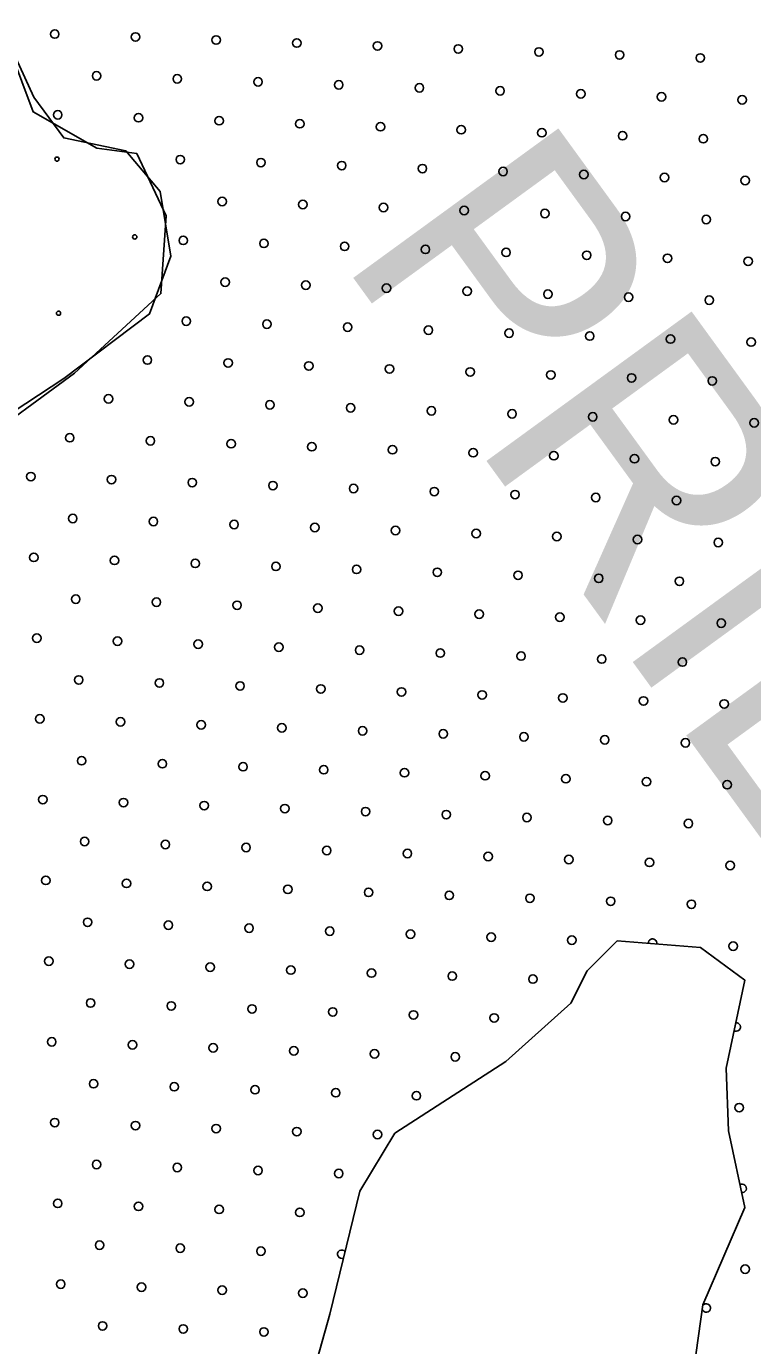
# Model space of a CAD drawing. Extents: x 1612280 to 1883141, y 560852 to 780851.
# Drawn here: x 1793921 to 1795735, y 643587 to 646881 of the extents above; entities that cross this region are included whole.
import ezdxf

# ---------------------------------------------------------------- set-up
doc = ezdxf.new("R2010")
doc.units = 0
for name, color, linetype in [('DESIGN - DRAINAGE - Bridges', 7, 'Continuous'), ('DESIGN - EROSION CONTROL - Devices', 7, 'Continuous'), ('DESIGN - SCRATCH - User 1', 7, 'Continuous'), ('DESIGN - TRAFFIC CONTROL PERMANENT - Pavement Marking Text', 7, 'Continuous')]:
    doc.layers.add(name, color=color, linetype=linetype)

msp = doc.modelspace()

# ---------------------------------------------------------------- linework, layer by layer
at = {"layer": 'DESIGN - EROSION CONTROL - Devices'}
for centre in [(1793997.4, 646549.6), (1793997.4, 646549.6), (1794191.5, 646355.4), (1794191.5, 646355.4), (1794001.1, 646165), (1794001.1, 646165)]:
    msp.add_circle(centre, 5.28, dxfattribs=at)
at = {"layer": 'DESIGN - SCRATCH - User 1'}
for points in [[(1793794.6, 645857.6), (1794014.1, 646002.3), (1794228.3, 646163.1), (1794281.9, 646307.7), (1794255.1, 646468.5), (1794169.4, 646570.3), (1794014.1, 646602.5), (1793939.1, 646704.3), (1793858.8, 646881.1)], [(1793858.8, 646881.1), (1793939.1, 646704.3), (1794014.1, 646602.5), (1794169.4, 646570.3), (1794255.1, 646468.5), (1794281.9, 646307.7), (1794228.3, 646163.1), (1794014.1, 646002.3), (1793794.6, 645857.6)], [(1793794.6, 645857.6), (1794014.1, 646002.3), (1794228.3, 646163.1), (1794281.9, 646307.7), (1794255.1, 646468.5), (1794169.4, 646570.3), (1794014.1, 646602.5), (1793939.1, 646704.3), (1793858.8, 646881.1)], [(1793858.8, 646881.1), (1793939.1, 646704.3), (1794014.1, 646602.5), (1794169.4, 646570.3), (1794255.1, 646468.5), (1794281.9, 646307.7), (1794228.3, 646163.1), (1794014.1, 646002.3), (1793794.6, 645857.6)], [(1793786.2, 645829.1), (1794041.1, 646015), (1794257, 646213.8), (1794270, 646408.3), (1794196.6, 646563.9), (1794097.2, 646576.9), (1793937.4, 646667.6), (1793881.2, 646818.9)], [(1793786.2, 645829.1), (1794041.1, 646015), (1794257, 646213.8), (1794270, 646408.3), (1794196.6, 646563.9), (1794097.2, 646576.9), (1793937.4, 646667.6), (1793881.2, 646818.9)], [(1795576.5, 643445.3), (1795611.2, 643688.7), (1795715.4, 643932), (1795674.9, 644123.2), (1795669.1, 644279.7), (1795715.4, 644499.8), (1795605.4, 644580.9), (1795397, 644598.3), (1795321.7, 644523), (1795281.2, 644441.9), (1795119, 644297), (1794841.1, 644117.4), (1794754.2, 643972.6), (1794679, 643665.5), (1794603.7, 643399)], [(1794603.7, 643399), (1794679, 643665.5), (1794754.2, 643972.6), (1794841.1, 644117.4), (1795119, 644297), (1795281.2, 644441.9), (1795321.7, 644523), (1795397, 644598.3), (1795605.4, 644580.9), (1795715.4, 644499.8), (1795669.1, 644279.7), (1795674.9, 644123.2), (1795715.4, 643932), (1795611.2, 643688.7), (1795576.5, 643445.3)], [(1795576.5, 643445.3), (1795611.2, 643688.7), (1795715.4, 643932), (1795674.9, 644123.2), (1795669.1, 644279.7), (1795715.4, 644499.8), (1795605.4, 644580.9), (1795397, 644598.3), (1795321.7, 644523), (1795281.2, 644441.9), (1795119, 644297), (1794841.1, 644117.4), (1794754.2, 643972.6), (1794679, 643665.5), (1794603.7, 643399)], [(1794603.7, 643399), (1794679, 643665.5), (1794754.2, 643972.6), (1794841.1, 644117.4), (1795119, 644297), (1795281.2, 644441.9), (1795321.7, 644523), (1795397, 644598.3), (1795605.4, 644580.9), (1795715.4, 644499.8), (1795669.1, 644279.7), (1795674.9, 644123.2), (1795715.4, 643932), (1795611.2, 643688.7), (1795576.5, 643445.3)]]:
    msp.add_lwpolyline(points, dxfattribs=at)
at = {"layer": 'DESIGN - TRAFFIC CONTROL PERMANENT - Pavement Marking Text'}
for centre in [(1793991.7, 646862), (1793991.7, 646862), (1794193.3, 646854.6), (1794193.3, 646854.6), (1794394.9, 646847.1), (1794394.9, 646847.1), (1794596.5, 646839.6), (1794596.5, 646839.6), (1794798.2, 646832.2), (1794798.2, 646832.2), (1794999.8, 646824.7), (1794999.8, 646824.7), (1795201.4, 646817.2), (1795201.4, 646817.2), (1795403, 646809.8), (1795403, 646809.8), (1795604.6, 646802.3), (1795604.6, 646802.3), (1794096.3, 646757.5), (1794096.3, 646757.5), (1794297.9, 646750), (1794297.9, 646750), (1794499.5, 646742.6), (1794499.5, 646742.6), (1794701.1, 646735.1), (1794701.1, 646735.1), (1794902.7, 646727.6), (1794902.7, 646727.6), (1795104.3, 646720.2), (1795104.3, 646720.2), (1795305.9, 646712.7), (1795305.9, 646712.7), (1795507.5, 646705.2), (1795507.5, 646705.2), (1795709.1, 646697.8), (1795709.1, 646697.8), (1793999.2, 646660.4), (1793999.2, 646660.4), (1794200.8, 646653), (1794200.8, 646653), (1794402.4, 646645.5), (1794402.4, 646645.5), (1794604, 646638), (1794604, 646638), (1794805.6, 646630.6), (1794805.6, 646630.6), (1795007.2, 646623.1), (1795007.2, 646623.1), (1795208.8, 646615.6), (1795208.8, 646615.6), (1795410.5, 646608.2), (1795410.5, 646608.2), (1795612.1, 646600.7), (1795612.1, 646600.7), (1794305.3, 646548.4), (1794305.3, 646548.4), (1794506.9, 646541), (1794506.9, 646541), (1794708.6, 646533.5), (1794708.6, 646533.5), (1794910.2, 646526), (1794910.2, 646526), (1795111.8, 646518.6), (1795111.8, 646518.6), (1795313.4, 646511.1), (1795313.4, 646511.1), (1795515, 646503.6), (1795515, 646503.6), (1795716.6, 646496.2), (1795716.6, 646496.2), (1794409.9, 646443.9), (1794409.9, 646443.9), (1794611.5, 646436.4), (1794611.5, 646436.4), (1794813.1, 646429), (1794813.1, 646429), (1795014.7, 646421.5), (1795014.7, 646421.5), (1795216.3, 646414), (1795216.3, 646414), (1795417.9, 646406.6), (1795417.9, 646406.6), (1795619.5, 646399.1), (1795619.5, 646399.1), (1794312.8, 646346.8), (1794312.8, 646346.8), (1794514.4, 646339.3), (1794514.4, 646339.3), (1794716, 646331.9), (1794716, 646331.9), (1794917.6, 646324.4), (1794917.6, 646324.4), (1795119.2, 646316.9), (1795119.2, 646316.9), (1795320.8, 646309.5), (1795320.8, 646309.5), (1795522.5, 646302), (1795522.5, 646302), (1795724.1, 646294.5), (1795724.1, 646294.5), (1794417.3, 646242.3), (1794417.3, 646242.3), (1794618.9, 646234.8), (1794618.9, 646234.8), (1794820.6, 646227.3), (1794820.6, 646227.3), (1795022.2, 646219.9), (1795022.2, 646219.9), (1795223.8, 646212.4), (1795223.8, 646212.4), (1795425.4, 646204.9), (1795425.4, 646204.9), (1795627, 646197.5), (1795627, 646197.5), (1794320.3, 646145.2), (1794320.3, 646145.2), (1794521.9, 646137.7), (1794521.9, 646137.7), (1794723.5, 646130.3), (1794723.5, 646130.3), (1794925.1, 646122.8), (1794925.1, 646122.8), (1795126.7, 646115.3), (1795126.7, 646115.3), (1795328.3, 646107.9), (1795328.3, 646107.9), (1795529.9, 646100.4), (1795529.9, 646100.4), (1795731.5, 646092.9), (1795731.5, 646092.9), (1794223.2, 646048.1), (1794223.2, 646048.1), (1794424.8, 646040.7), (1794424.8, 646040.7), (1794626.4, 646033.2), (1794626.4, 646033.2), (1794828, 646025.7), (1794828, 646025.7), (1795029.6, 646018.3), (1795029.6, 646018.3), (1795231.2, 646010.8), (1795231.2, 646010.8), (1795432.9, 646003.3), (1795432.9, 646003.3), (1795634.5, 645995.9), (1795634.5, 645995.9), (1794126.1, 645951.1), (1794126.1, 645951.1), (1794327.7, 645943.6), (1794327.7, 645943.6), (1794529.3, 645936.1), (1794529.3, 645936.1), (1794731, 645928.7), (1794731, 645928.7), (1794932.6, 645921.2), (1794932.6, 645921.2), (1795134.2, 645913.7), (1795134.2, 645913.7), (1795335.8, 645906.3), (1795335.8, 645906.3), (1795537.4, 645898.8), (1795537.4, 645898.8), (1795739, 645891.3), (1795739, 645891.3), (1794029, 645854), (1794029, 645854), (1794230.7, 645846.5), (1794230.7, 645846.5), (1794432.3, 645839.1), (1794432.3, 645839.1), (1794633.9, 645831.6), (1794633.9, 645831.6), (1794835.5, 645824.1), (1794835.5, 645824.1), (1795037.1, 645816.7), (1795037.1, 645816.7), (1795238.7, 645809.2), (1795238.7, 645809.2), (1795440.3, 645801.7), (1795440.3, 645801.7), (1795641.9, 645794.3), (1795641.9, 645794.3), (1793932, 645756.9), (1793932, 645756.9), (1794133.6, 645749.5), (1794133.6, 645749.5), (1794335.2, 645742), (1794335.2, 645742), (1794536.8, 645734.5), (1794536.8, 645734.5), (1794738.4, 645727.1), (1794738.4, 645727.1), (1794940, 645719.6), (1794940, 645719.6), (1795141.6, 645712.1), (1795141.6, 645712.1), (1795343.2, 645704.7), (1795343.2, 645704.7), (1795544.9, 645697.2), (1795544.9, 645697.2), (1794036.5, 645652.4), (1794036.5, 645652.4), (1794238.1, 645644.9), (1794238.1, 645644.9), (1794439.7, 645637.4), (1794439.7, 645637.4), (1794641.3, 645630), (1794641.3, 645630), (1794843, 645622.5), (1794843, 645622.5), (1795044.6, 645615), (1795044.6, 645615), (1795246.2, 645607.6), (1795246.2, 645607.6), (1795447.8, 645600.1), (1795447.8, 645600.1), (1795649.4, 645592.6), (1795649.4, 645592.6), (1793939.4, 645555.3), (1793939.4, 645555.3), (1794141.1, 645547.8), (1794141.1, 645547.8), (1794342.7, 645540.4), (1794342.7, 645540.4), (1794544.3, 645532.9), (1794544.3, 645532.9), (1794745.9, 645525.4), (1794745.9, 645525.4), (1794947.5, 645518), (1794947.5, 645518), (1795149.1, 645510.5), (1795149.1, 645510.5), (1795350.7, 645503), (1795350.7, 645503), (1795552.3, 645495.6), (1795552.3, 645495.6), (1794044, 645450.8), (1794044, 645450.8), (1794245.6, 645443.3), (1794245.6, 645443.3), (1794447.2, 645435.8), (1794447.2, 645435.8), (1794648.8, 645428.4), (1794648.8, 645428.4), (1794850.4, 645420.9), (1794850.4, 645420.9), (1795052, 645413.4), (1795052, 645413.4), (1795253.6, 645406), (1795253.6, 645406), (1795455.3, 645398.5), (1795455.3, 645398.5), (1795656.9, 645391), (1795656.9, 645391), (1793946.9, 645353.7), (1793946.9, 645353.7), (1794148.5, 645346.2), (1794148.5, 645346.2), (1794350.1, 645338.8), (1794350.1, 645338.8), (1794551.7, 645331.3), (1794551.7, 645331.3), (1794753.4, 645323.8), (1794753.4, 645323.8), (1794955, 645316.4), (1794955, 645316.4), (1795156.6, 645308.9), (1795156.6, 645308.9), (1795358.2, 645301.4), (1795358.2, 645301.4), (1795559.8, 645294), (1795559.8, 645294), (1794051.5, 645249.2), (1794051.5, 645249.2), (1794253.1, 645241.7), (1794253.1, 645241.7), (1794454.7, 645234.2), (1794454.7, 645234.2), (1794656.3, 645226.8), (1794656.3, 645226.8), (1794857.9, 645219.3), (1794857.9, 645219.3), (1795059.5, 645211.8), (1795059.5, 645211.8), (1795261.1, 645204.4), (1795261.1, 645204.4), (1795462.7, 645196.9), (1795462.7, 645196.9), (1795664.3, 645189.4), (1795664.3, 645189.4), (1793954.4, 645152.1), (1793954.4, 645152.1), (1794156, 645144.6), (1794156, 645144.6), (1794357.6, 645137.2), (1794357.6, 645137.2), (1794559.2, 645129.7), (1794559.2, 645129.7), (1794760.8, 645122.2), (1794760.8, 645122.2), (1794962.4, 645114.8), (1794962.4, 645114.8), (1795164, 645107.3), (1795164, 645107.3), (1795365.7, 645099.8), (1795365.7, 645099.8), (1795567.3, 645092.4), (1795567.3, 645092.4), (1794058.9, 645047.6), (1794058.9, 645047.6), (1794260.5, 645040.1), (1794260.5, 645040.1), (1794462.1, 645032.6), (1794462.1, 645032.6), (1794663.7, 645025.1), (1794663.7, 645025.1), (1794865.4, 645017.7), (1794865.4, 645017.7), (1795067, 645010.2), (1795067, 645010.2), (1795268.6, 645002.7), (1795268.6, 645002.7), (1795470.2, 644995.3), (1795470.2, 644995.3), (1795671.8, 644987.8), (1795671.8, 644987.8), (1793961.8, 644950.5), (1793961.8, 644950.5), (1794163.5, 644943), (1794163.5, 644943), (1794365.1, 644935.5), (1794365.1, 644935.5), (1794566.7, 644928.1), (1794566.7, 644928.1), (1794768.3, 644920.6), (1794768.3, 644920.6), (1794969.9, 644913.1), (1794969.9, 644913.1), (1795171.5, 644905.7), (1795171.5, 644905.7), (1795373.1, 644898.2), (1795373.1, 644898.2), (1795574.7, 644890.7), (1795574.7, 644890.7), (1794066.4, 644845.9), (1794066.4, 644845.9), (1794268, 644838.5), (1794268, 644838.5), (1794469.6, 644831), (1794469.6, 644831), (1794671.2, 644823.5), (1794671.2, 644823.5), (1794872.8, 644816.1), (1794872.8, 644816.1), (1795074.4, 644808.6), (1795074.4, 644808.6), (1795276, 644801.1), (1795276, 644801.1), (1795477.7, 644793.7), (1795477.7, 644793.7), (1795679.3, 644786.2), (1795679.3, 644786.2), (1793969.3, 644748.9), (1793969.3, 644748.9), (1794170.9, 644741.4), (1794170.9, 644741.4), (1794372.5, 644733.9), (1794372.5, 644733.9), (1794574.1, 644726.5), (1794574.1, 644726.5), (1794775.8, 644719), (1794775.8, 644719), (1794977.4, 644711.5), (1794977.4, 644711.5), (1795179, 644704.1), (1795179, 644704.1), (1795380.6, 644696.6), (1795380.6, 644696.6), (1795582.2, 644689.1), (1795582.2, 644689.1), (1794073.9, 644644.3), (1794073.9, 644644.3), (1794275.5, 644636.9), (1794275.5, 644636.9), (1794477.1, 644629.4), (1794477.1, 644629.4), (1794678.7, 644621.9), (1794678.7, 644621.9), (1794880.3, 644614.5), (1794880.3, 644614.5), (1795081.9, 644607), (1795081.9, 644607), (1795283.5, 644599.5), (1795283.5, 644599.5), (1795686.7, 644584.6), (1795686.7, 644584.6), (1793976.8, 644547.3), (1793976.8, 644547.3), (1794178.4, 644539.8), (1794178.4, 644539.8), (1794380, 644532.3), (1794380, 644532.3), (1794581.6, 644524.9), (1794581.6, 644524.9), (1794783.2, 644517.4), (1794783.2, 644517.4), (1794984.8, 644509.9), (1794984.8, 644509.9), (1795186.4, 644502.5), (1795186.4, 644502.5), (1794081.3, 644442.7), (1794081.3, 644442.7), (1794282.9, 644435.3), (1794282.9, 644435.3), (1794484.5, 644427.8), (1794484.5, 644427.8), (1794686.1, 644420.3), (1794686.1, 644420.3), (1794887.8, 644412.9), (1794887.8, 644412.9), (1795089.4, 644405.4), (1795089.4, 644405.4), (1793984.2, 644345.6), (1793984.2, 644345.6), (1794185.9, 644338.2), (1794185.9, 644338.2), (1794387.5, 644330.7), (1794387.5, 644330.7), (1794589.1, 644323.2), (1794589.1, 644323.2), (1794790.7, 644315.8), (1794790.7, 644315.8), (1794992.3, 644308.3), (1794992.3, 644308.3), (1794088.8, 644241.1), (1794088.8, 644241.1), (1794290.4, 644233.6), (1794290.4, 644233.6), (1794492, 644226.2), (1794492, 644226.2), (1794693.6, 644218.7), (1794693.6, 644218.7), (1794895.2, 644211.2), (1794895.2, 644211.2), (1795701.7, 644181.4), (1795701.7, 644181.4), (1793991.7, 644144), (1793991.7, 644144), (1794193.3, 644136.6), (1794193.3, 644136.6), (1794394.9, 644129.1), (1794394.9, 644129.1), (1794596.5, 644121.6), (1794596.5, 644121.6), (1794798.2, 644114.2), (1794798.2, 644114.2), (1794096.3, 644039.5), (1794096.3, 644039.5), (1794297.9, 644032), (1794297.9, 644032), (1794499.5, 644024.6), (1794499.5, 644024.6), (1794701.1, 644017.1), (1794701.1, 644017.1), (1793999.2, 643942.4), (1793999.2, 643942.4), (1794200.8, 643935), (1794200.8, 643935), (1794402.4, 643927.5), (1794402.4, 643927.5), (1794604, 643920), (1794604, 643920), (1794103.7, 643837.9), (1794103.7, 643837.9), (1794305.3, 643830.4), (1794305.3, 643830.4), (1794506.9, 643823), (1794506.9, 643823), (1795716.6, 643778.2), (1795716.6, 643778.2), (1794006.6, 643740.8), (1794006.6, 643740.8), (1794208.3, 643733.3), (1794208.3, 643733.3), (1794409.9, 643725.9), (1794409.9, 643725.9), (1794611.5, 643718.4), (1794611.5, 643718.4), (1794111.2, 643636.3), (1794111.2, 643636.3), (1794312.8, 643628.8), (1794312.8, 643628.8), (1794514.4, 643621.3), (1794514.4, 643621.3)]:
    msp.add_circle(centre, 10.6, dxfattribs=at)
for centre, start, end in [((1795485.1, 644592.1), 349.3079, 181.158), ((1795694.2, 644383), 239.9344, 96.3023), ((1795709.1, 643979.8), 261.134, 122.804), ((1794708.6, 643815.5), 34.8245, 297.6295), ((1795619.5, 643681.1), 199.8633, 143.8866)]:
    msp.add_arc(centre, 10.6, start, end, dxfattribs=at)

# ---------------------------------------------------------------- texts
at = {"layer": 'DESIGN - DRAINAGE - Bridges'}
msp.add_text('PRIEST', height=634, rotation=306.0576, dxfattribs=at).set_placement((1794696.5, 646309.4))
msp.add_text('PRIEST', height=634, rotation=306.0576, dxfattribs=at).set_placement((1794696.5, 646309.4))

doc.saveas('drawing.dxf')
